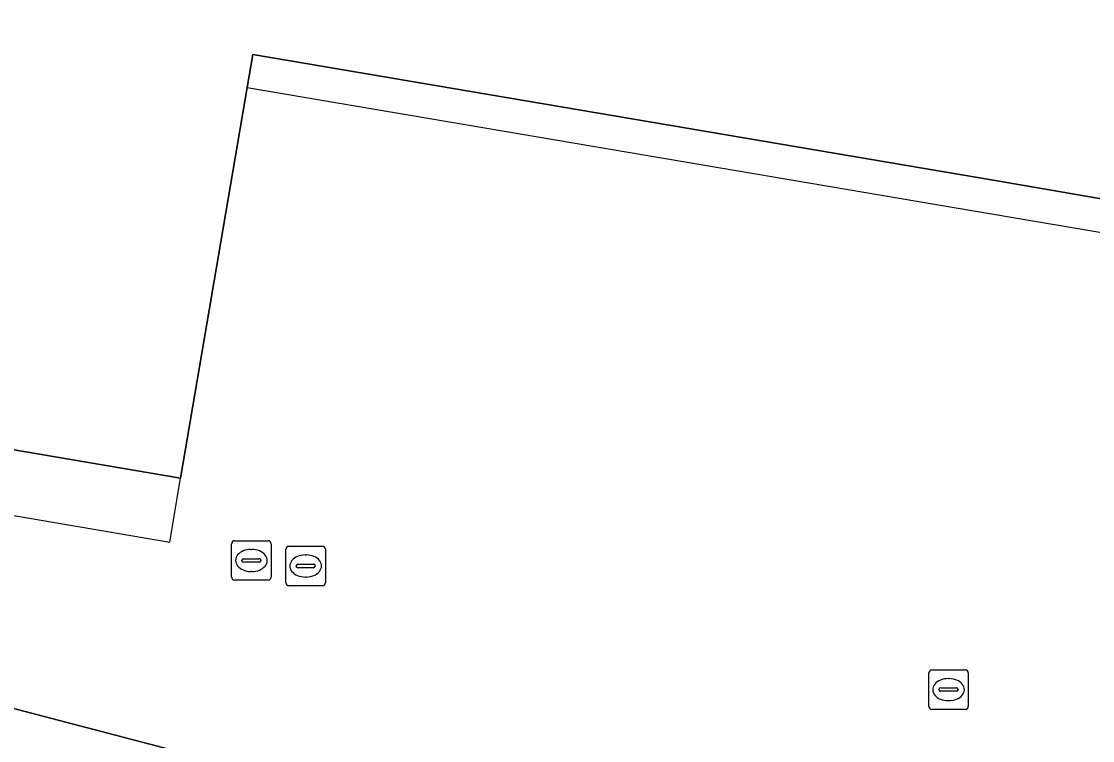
# Model space of a CAD drawing. Extents: x 161258 to 161838, y 380833 to 381727.
# Drawn here: x 161390.99 to 161418.15, y 380910.94 to 380929.18 of the extents above; entities that cross this region are included whole.
import ezdxf

# ---------------------------------------------------------------- set-up
doc = ezdxf.new("R2010")
doc.units = 0
for name, color, linetype in [('IMGEO_Erf', 7, 'Continuous'), ('IMGEO_Pand', 7, 'Continuous'), ('IMGEO_Pand_overbouw', 7, 'Continuous'), ('IMGEO_Rioolput', 7, 'Continuous'), ('IMGEO_Voetpad_gesloten', 7, 'Continuous')]:
    doc.layers.add(name, color=color, linetype=linetype)

msp = doc.modelspace()

# ---------------------------------------------------------------- linework, layer by layer
at = {"layer": 'IMGEO_Erf'}
for points in [[(161433.132, 380922.125), (161415.724, 380925.137), (161396.856, 380928.346), (161396.713, 380927.503), (161395.023, 380917.596), (161371.231, 380921.642), (161368.708, 380922.057), (161370.491, 380932.525), (161372.561, 380932.173), (161374.001, 380940.713), (161371.949, 380941.063), (161372.552, 380944.573), (161354.451, 380947.658), (161353.611, 380942.719), (161358.343, 380941.914), (161355.073, 380922.693), (161346.959, 380924.077)], [(161353.299, 380917.181), (161360.558, 380917.635), (161367.726, 380916.963), (161373.764, 380916.078), (161382.782, 380913.848), (161396.342, 380910.292), (161400.295, 380909.156), (161409.383, 380906.31), (161413.67, 380905.113), (161422.923, 380902.809), (161427.943, 380901.992), (161429.824, 380901.773), (161437.176, 380900.974), (161442.121, 380900.279), (161447.146, 380899.699), (161463.998, 380898.162), (161469.092, 380897.405), (161474.511, 380896.406), (161478.769, 380896.278)]]:
    msp.add_lwpolyline(points, dxfattribs=at)
at = {"layer": 'IMGEO_Pand'}
msp.add_lwpolyline([(161346.959, 380924.077), (161355.073, 380922.693), (161358.343, 380941.914), (161353.611, 380942.719), (161354.451, 380947.658), (161372.552, 380944.573), (161371.949, 380941.063), (161374.001, 380940.713), (161372.561, 380932.173), (161370.491, 380932.525), (161368.708, 380922.057), (161371.231, 380921.642), (161395.023, 380917.596), (161396.713, 380927.503), (161396.856, 380928.346), (161415.724, 380925.137), (161433.132, 380922.125)], dxfattribs=at)
at = {"layer": 'IMGEO_Pand_overbouw'}
for points in [[(161396.713, 380927.503), (161415.584, 380924.3), (161432.997, 380921.344), (161434.313, 380921.12), (161434.454, 380921.951), (161433.132, 380922.125), (161415.724, 380925.137), (161396.856, 380928.346)], [(161395.023, 380917.596), (161371.231, 380921.642), (161370.969, 380920.039), (161394.753, 380915.97)]]:
    msp.add_lwpolyline(points, close=True, dxfattribs=at)
at = {"layer": 'IMGEO_Rioolput'}
for p, q in [((161396.394, 380916.005), (161397.246, 380916.005)), ((161396.319, 380915.079), (161396.319, 380915.931)), ((161396.807, 380915.785), (161396.832, 380915.785)), ((161397.32, 380915.931), (161397.32, 380915.079)), ((161397.695, 380914.939), (161397.695, 380915.791)), ((161397.77, 380915.865), (161398.622, 380915.865)), ((161398.696, 380915.791), (161398.696, 380914.939)), ((161396.578, 380915.499), (161396.578, 380915.511)), ((161397.016, 380915.462), (161396.618, 380915.462)), ((161396.621, 380915.548), (161397.019, 380915.548)), ((161397.062, 380915.511), (161397.062, 380915.499)), ((161397.997, 380915.408), (161398.395, 380915.408)), ((161398.183, 380915.645), (161398.208, 380915.645)), ((161396.83, 380915.225), (161396.805, 380915.225)), ((161397.954, 380915.359), (161397.954, 380915.371)), ((161398.392, 380915.322), (161397.994, 380915.322)), ((161398.438, 380915.371), (161398.438, 380915.359)), ((161397.246, 380915.005), (161396.394, 380915.005)), ((161398.622, 380914.865), (161397.77, 380914.865)), ((161398.206, 380915.085), (161398.181, 380915.085)), ((161414.068, 380912.728), (161414.92, 380912.728)), ((161413.993, 380911.802), (161413.993, 380912.654)), ((161414.481, 380912.508), (161414.506, 380912.508)), ((161414.994, 380912.654), (161414.994, 380911.802)), ((161414.252, 380912.222), (161414.252, 380912.234)), ((161414.69, 380912.185), (161414.292, 380912.185)), ((161414.295, 380912.271), (161414.693, 380912.271)), ((161414.736, 380912.234), (161414.736, 380912.222)), ((161414.504, 380911.948), (161414.479, 380911.948)), ((161414.92, 380911.728), (161414.068, 380911.728))]:
    msp.add_line(p, q, dxfattribs=at)
for points in [[(161396.394, 380916.005), (161397.246, 380916.005)], [(161396.319, 380915.079), (161396.319, 380915.931)], [(161397.32, 380915.931), (161397.32, 380915.079)], [(161397.695, 380914.939), (161397.695, 380915.791)], [(161397.77, 380915.865), (161398.622, 380915.865)], [(161398.696, 380915.791), (161398.696, 380914.939)], [(161397.246, 380915.005), (161396.394, 380915.005)], [(161398.622, 380914.865), (161397.77, 380914.865)], [(161414.068, 380912.728), (161414.92, 380912.728)], [(161413.993, 380911.802), (161413.993, 380912.654)], [(161414.994, 380912.654), (161414.994, 380911.802)], [(161414.92, 380911.728), (161414.068, 380911.728)]]:
    msp.add_lwpolyline(points, dxfattribs=at)
for centre, radius, start, end in [((161396.396, 380915.929), 0.0765, 91.552, 178.448), ((161396.396, 380915.929), 0.0765, 91.552, 178.448), ((161397.244, 380915.929), 0.0765, 1.552, 88.448), ((161397.244, 380915.929), 0.0765, 1.552, 88.448), ((161397.772, 380915.789), 0.0765, 91.552, 178.448), ((161397.772, 380915.789), 0.0765, 91.552, 178.448), ((161398.62, 380915.789), 0.0765, 1.552, 88.448), ((161398.62, 380915.789), 0.0765, 1.552, 88.448), ((161396.618, 380915.508), 0.0403, 85.8775, 175.7526), ((161396.615, 380915.498), 0.0366, 178.938, 274.7102), ((161397.019, 380915.505), 0.043, 264.8664, 352.4533), ((161397.023, 380915.51), 0.0386, 1.7309, 96.639), ((161397.994, 380915.368), 0.0403, 85.8775, 175.7526), ((161398.399, 380915.37), 0.0386, 1.7309, 96.639), ((161397.991, 380915.358), 0.0366, 178.938, 274.7102), ((161398.395, 380915.365), 0.043, 264.8664, 352.4533), ((161396.396, 380915.081), 0.0765, 181.552, 268.448), ((161396.396, 380915.081), 0.0765, 181.552, 268.448), ((161397.244, 380915.081), 0.0765, 271.552, 358.448), ((161397.244, 380915.081), 0.0765, 271.552, 358.448), ((161397.772, 380914.941), 0.0765, 181.552, 268.448), ((161397.772, 380914.941), 0.0765, 181.552, 268.448), ((161398.62, 380914.941), 0.0765, 271.552, 358.448), ((161398.62, 380914.941), 0.0765, 271.552, 358.448), ((161414.07, 380912.652), 0.0765, 91.552, 178.448), ((161414.07, 380912.652), 0.0765, 91.552, 178.448), ((161414.918, 380912.652), 0.0765, 1.552, 88.448), ((161414.918, 380912.652), 0.0765, 1.552, 88.448), ((161414.292, 380912.231), 0.0403, 85.8775, 175.7526), ((161414.289, 380912.221), 0.0366, 178.938, 274.7102), ((161414.693, 380912.228), 0.043, 264.8664, 352.4533), ((161414.697, 380912.233), 0.0386, 1.7309, 96.639), ((161414.07, 380911.804), 0.0765, 181.552, 268.448), ((161414.07, 380911.804), 0.0765, 181.552, 268.448), ((161414.918, 380911.804), 0.0765, 271.552, 358.448), ((161414.918, 380911.804), 0.0765, 271.552, 358.448)]:
    msp.add_arc(centre, radius, start, end, dxfattribs=at)
for centre, major_axis, ratio, start_param, end_param in [((161396.806, 380915.505), (-0.387, 0.002), 0.722429, 4.712389, 7.853982), ((161396.831, 380915.505), (-0.39, 0.002), 0.717154, 1.570796, 4.712389), ((161398.182, 380915.365), (-0.387, 0.002), 0.722429, 4.712389, 7.853982), ((161398.207, 380915.365), (-0.39, 0.002), 0.717154, 1.570796, 4.712389), ((161414.48, 380912.228), (-0.387, 0.002), 0.722429, 4.712389, 7.853982), ((161414.505, 380912.228), (-0.39, 0.002), 0.717154, 1.570796, 4.712389)]:
    msp.add_ellipse(centre, major_axis=major_axis, ratio=ratio, start_param=start_param, end_param=end_param, dxfattribs=at)
at = {"layer": 'IMGEO_Voetpad_gesloten'}
msp.add_lwpolyline([(161422.923, 380902.809), (161413.67, 380905.113), (161409.383, 380906.31), (161400.295, 380909.156), (161396.342, 380910.292), (161382.782, 380913.848), (161373.764, 380916.078), (161367.726, 380916.963), (161360.558, 380917.635), (161353.299, 380917.181)], dxfattribs=at)

doc.saveas('drawing.dxf')
